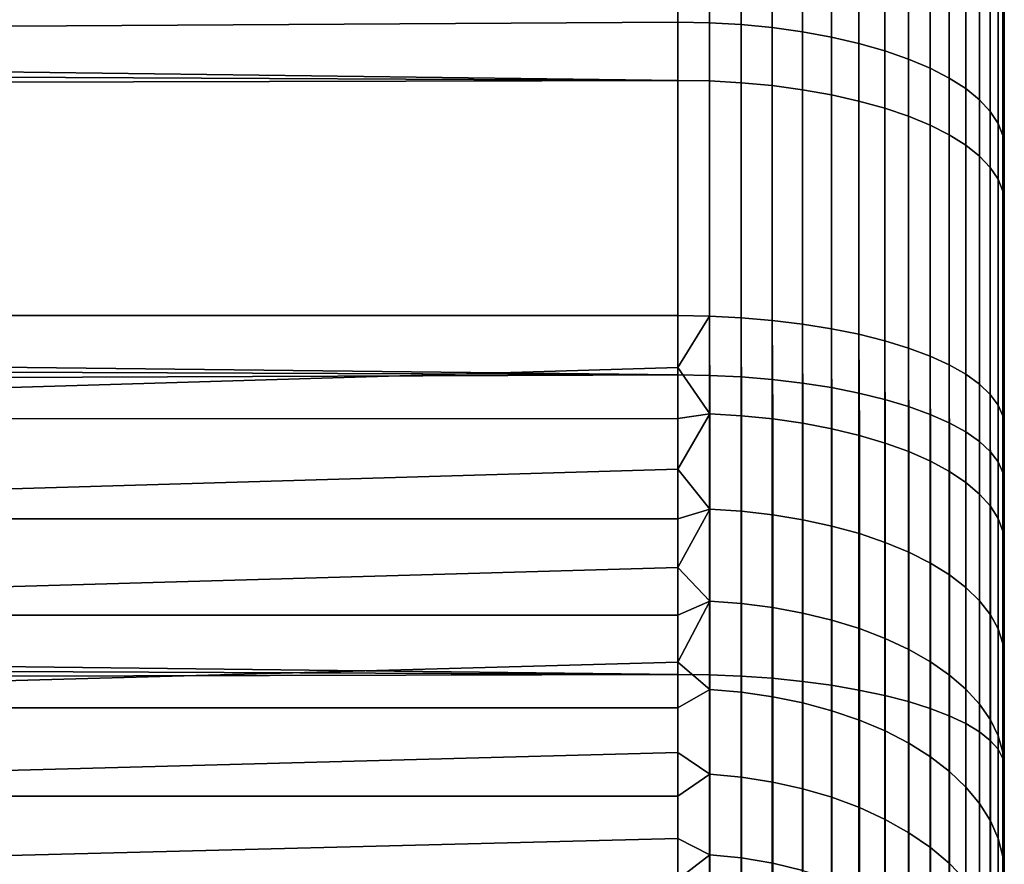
# Model space of a CAD drawing. Header units: metres. Extents: x -28 to 70, y -218 to 28.
# Tile 453 of 463: x 67.42 to 70.44, y 5.12 to 7.71. Entities that reach past the tile are written whole.
import ezdxf

# ---------------------------------------------------------------- set-up
doc = ezdxf.new("R2010")
doc.units = ezdxf.units.M
doc.layers.add('solid_10_261_432_XXX', color=7, linetype='CONTINUOUS')

msp = doc.modelspace()

# ---------------------------------------------------------------- linework, layer by layer
at = {"layer": 'solid_10_261_432_XXX'}
for points in [[(70.439003, -15.504929, 119.643333), (70.439003, 18.053864, 119.920982), (70.439003, 17.90329, 120.361771), (70.439003, -18.053864, 119.920982)], [(70.439003, 15.504929, 119.643333), (70.439003, 18.053864, 119.920982), (70.439003, -15.504929, 119.643333)], [(70.439003, -17.717447, 107.137634), (70.439003, 17.88035, 107.574028), (70.439003, 18.032492, 108.014244), (70.439003, -17.88035, 107.574028)], [(70.439003, 15.504929, 108.356667), (70.439003, -18.032492, 108.014244), (70.439003, -17.88035, 107.574028), (70.439003, 18.032492, 108.014244)], [(70.439003, -18.053864, 119.920982), (70.439003, 17.90329, 120.361771), (70.439003, 17.74197, 120.798706), (70.439003, -17.90329, 120.361771)], [(70.439003, -17.543905, 106.705391), (70.439003, 17.717447, 107.137634), (70.439003, 17.88035, 107.574028), (70.439003, -17.717447, 107.137634)], [(70.439003, -17.90329, 120.361771), (70.439003, 17.74197, 120.798706), (70.439003, 17.569981, 121.231583), (70.439003, -17.74197, 120.798706)], [(70.439003, -17.359827, 106.277542), (70.439003, 17.543905, 106.705391), (70.439003, 17.717447, 107.137634), (70.439003, -17.543905, 106.705391)], [(70.439003, -17.74197, 120.798706), (70.439003, 17.569981, 121.231583), (70.439003, 17.387424, 121.660126), (70.439003, -17.569981, 121.231583)], [(70.439003, -17.1653, 105.854294), (70.439003, 17.359827, 106.277542), (70.439003, 17.543905, 106.705391), (70.439003, -17.359827, 106.277542)], [(70.439003, -17.569981, 121.231583), (70.439003, 17.387424, 121.660126), (70.439003, 17.194433, 122.084023), (70.439003, -17.387424, 121.660126)], [(70.439003, -16.960464, 105.435966), (70.439003, 17.1653, 105.854294), (70.439003, 17.359827, 106.277542), (70.439003, -17.1653, 105.854294)], [(70.439003, -17.387424, 121.660126), (70.439003, 17.194433, 122.084023), (70.439003, 16.991102, 122.503082), (70.439003, -17.194433, 122.084023)], [(70.439003, -16.745445, 105.022804), (70.439003, 16.960464, 105.435966), (70.439003, 17.1653, 105.854294), (70.439003, -16.960464, 105.435966)], [(70.439003, -17.194433, 122.084023), (70.439003, 16.991102, 122.503082), (70.439003, 16.777548, 122.917053), (70.439003, -16.991102, 122.503082)], [(70.439003, -16.520346, 104.614998), (70.439003, 16.745445, 105.022804), (70.439003, 16.960464, 105.435966), (70.439003, -16.745445, 105.022804)], [(70.439003, -16.991102, 122.503082), (70.439003, 16.777548, 122.917053), (70.439003, 16.55393, 123.32563), (70.439003, -16.777548, 122.917053)], [(70.439003, -16.285322, 104.212852), (70.439003, 16.520346, 104.614998), (70.439003, 16.745445, 105.022804), (70.439003, -16.520346, 104.614998)], [(70.439003, -16.777548, 122.917053), (70.439003, 16.55393, 123.32563), (70.439003, 16.320358, 123.728615), (70.439003, -16.55393, 123.32563)], [(70.439003, -16.040525, 103.816605), (70.439003, 16.285322, 104.212852), (70.439003, 16.520346, 104.614998), (70.439003, -16.285322, 104.212852)], [(70.439003, -16.55393, 123.32563), (70.439003, 16.320358, 123.728615), (70.439003, 16.076962, 124.125771), (70.439003, -16.320358, 123.728615)], [(70.439003, -15.786071, 103.426453), (70.439003, 16.040525, 103.816605), (70.439003, 16.285322, 104.212852), (70.439003, -16.040525, 103.816605)], [(70.439003, -16.320358, 123.728615), (70.439003, 16.076962, 124.125771), (70.439003, 15.823925, 124.516815), (70.439003, -16.076962, 124.125771)], [(70.439003, -15.52213, 103.042656), (70.439003, 15.786071, 103.426453), (70.439003, 16.040525, 103.816605), (70.439003, -15.786071, 103.426453)], [(70.439003, 15.999998, 114), (70.439003, -15.980102, 113.202301), (70.439003, -15.920509, 112.407097), (70.439003, 15.980102, 113.202301)], [(70.439003, 15.980102, 114.797699), (70.439003, -15.999998, 114), (70.439003, -15.980102, 113.202301), (70.439003, 15.999998, 114)], [(70.439003, 15.980102, 113.202301), (70.439003, -15.920509, 112.407097), (70.439003, -15.82128, 111.615257), (70.439003, 15.920509, 112.407097)], [(70.439003, 15.920509, 115.592903), (70.439003, -15.980102, 114.797699), (70.439003, -15.999998, 114), (70.439003, 15.980102, 114.797699)], [(70.439003, 15.920509, 112.407097), (70.439003, -15.82128, 111.615257), (70.439003, -15.68274, 110.829567), (70.439003, 15.82128, 111.615257)], [(70.439003, 15.82128, 116.384743), (70.439003, -15.920509, 115.592903), (70.439003, -15.980102, 114.797699), (70.439003, 15.920509, 115.592903)], [(70.439003, -16.076962, 124.125771), (70.439003, 15.823925, 124.516815), (70.439003, 15.561374, 124.901543), (70.439003, -15.823925, 124.516815)], [(70.439003, 15.82128, 111.615257), (70.439003, -15.68274, 110.829567), (70.439003, -15.505278, 110.052048), (70.439003, 15.68274, 110.829567)], [(70.439003, 15.68274, 117.170433), (70.439003, -15.82128, 116.384743), (70.439003, -15.920509, 115.592903), (70.439003, 15.82128, 116.384743)], [(70.439003, -15.248879, 102.665466), (70.439003, 15.52213, 103.042656), (70.439003, 15.786071, 103.426453), (70.439003, -15.52213, 103.042656)], [(70.439003, 15.68274, 110.829567), (70.439003, -15.505278, 110.052048), (70.439003, -15.289124, 109.283791), (70.439003, 15.505278, 110.052048)], [(70.439003, 15.505278, 117.947952), (70.439003, -15.68274, 117.170433), (70.439003, -15.82128, 116.384743), (70.439003, 15.68274, 117.170433)], [(70.439003, -15.823925, 124.516815), (70.439003, 15.561374, 124.901543), (70.439003, 15.289451, 125.279747), (70.439003, -15.561374, 124.901543)], [(70.439003, -14.966446, 102.295067), (70.439003, 15.248879, 102.665466), (70.439003, 15.52213, 103.042656), (70.439003, -15.248879, 102.665466)], [(70.439003, 15.505278, 110.052048), (70.439003, -15.289124, 109.283791), (70.439003, -15.035082, 108.527679), (70.439003, 15.289124, 109.283791)], [(70.439003, 15.289124, 118.716209), (70.439003, -15.505278, 117.947952), (70.439003, -15.68274, 117.170433), (70.439003, 15.505278, 117.947952)], [(70.439003, 15.504929, 108.356667), (70.439003, -15.504929, 108.356667), (70.439003, -18.032492, 108.014244)], [(70.439003, 15.504929, 119.643333), (70.439003, -15.504929, 119.643333), (70.439003, -15.035082, 119.472321)], [(70.439003, 15.504929, 108.356667), (70.439003, 15.035082, 108.527679), (70.439003, -15.504929, 108.356667)], [(70.439003, 15.035082, 119.472321), (70.439003, 15.504929, 119.643333), (70.439003, -15.035082, 119.472321)], [(70.439003, -15.561374, 124.901543), (70.439003, 15.289451, 125.279747), (70.439003, 15.008364, 125.651138), (70.439003, -15.289451, 125.279747)], [(70.439003, 15.035082, 108.527679), (70.439003, 15.289124, 109.283791), (70.439003, -15.035082, 108.527679)], [(70.439003, 15.035082, 119.472321), (70.439003, -15.289124, 118.716209), (70.439003, -15.505278, 117.947952), (70.439003, 15.289124, 118.716209)], [(70.439003, -14.675014, 101.931694), (70.439003, 14.966446, 102.295067), (70.439003, 15.248879, 102.665466), (70.439003, -14.966446, 102.295067)], [(70.439003, 15.035082, 108.527679), (70.439003, -15.035082, 108.527679), (70.439003, -15.504929, 108.356667)], [(70.439003, 15.035082, 119.472321), (70.439003, -15.035082, 119.472321), (70.439003, -15.289124, 118.716209)], [(70.439003, -15.289451, 125.279747), (70.439003, 15.008364, 125.651138), (70.439003, 14.718255, 126.015533), (70.439003, -15.008364, 125.651138)], [(70.439003, -14.374786, 101.575607), (70.439003, 14.675014, 101.931694), (70.439003, 14.966446, 102.295067), (70.439003, -14.675014, 101.931694)], [(70.439003, -15.008364, 125.651138), (70.439003, 14.718255, 126.015533), (70.439003, 14.419275, 126.372734), (70.439003, -14.718255, 126.015533)], [(70.439003, -14.374786, 101.575607), (70.439003, 14.374786, 101.575607), (70.439003, 14.675014, 101.931694)], [(70.439003, -14.419275, 126.372734), (70.439003, 14.419275, 126.372734), (70.439003, 14.111656, 126.722466)], [(70.439003, -14.419275, 126.372734), (70.439003, -14.718255, 126.015533), (70.439003, 14.419275, 126.372734)], [(70.439003, -14.065903, 101.226967), (70.439003, 14.065903, 101.226967), (70.439003, 14.374786, 101.575607)], [(70.439003, -14.374786, 101.575607), (70.439003, -14.065903, 101.226967), (70.439003, 14.374786, 101.575607)], [(70.439003, -14.111656, 126.722466), (70.439003, 14.111656, 126.722466), (70.439003, 13.795555, 127.06456)], [(70.439003, -14.111656, 126.722466), (70.439003, -14.419275, 126.372734), (70.439003, 14.111656, 126.722466)], [(70.439003, -13.748555, 100.885994), (70.439003, 13.748555, 100.885994), (70.439003, 14.065903, 101.226967)], [(70.439003, -14.065903, 101.226967), (70.439003, -13.748555, 100.885994), (70.439003, 14.065903, 101.226967)], [(70.439003, -13.795555, 127.06456), (70.439003, 13.795555, 127.06456), (70.439003, 13.471134, 127.398827)], [(70.439003, -13.795555, 127.06456), (70.439003, -14.111656, 126.722466), (70.439003, 13.795555, 127.06456)], [(70.439003, -13.422973, 100.552925), (70.439003, 13.422973, 100.552925), (70.439003, 13.748555, 100.885994)], [(70.439003, -13.748555, 100.885994), (70.439003, -13.422973, 100.552925), (70.439003, 13.748555, 100.885994)], [(70.439003, -13.471134, 127.398827), (70.439003, 13.471134, 127.398827), (70.439003, 13.138649, 127.725006)], [(70.439003, -13.471134, 127.398827), (70.439003, -13.795555, 127.06456), (70.439003, 13.471134, 127.398827)], [(70.439003, -13.089309, 100.227928), (70.439003, 13.089309, 100.227928), (70.439003, 13.422973, 100.552925)], [(70.439003, -13.422973, 100.552925), (70.439003, -13.089309, 100.227928), (70.439003, 13.422973, 100.552925)], [(70.439003, -13.138649, 127.725006), (70.439003, 13.138649, 127.725006), (70.439003, 12.798274, 128.042938)], [(70.439003, -13.138649, 127.725006), (70.439003, -13.471134, 127.398827), (70.439003, 13.138649, 127.725006)], [(70.439003, -12.747762, 99.911194), (70.439003, 12.747762, 99.911194), (70.439003, 13.089309, 100.227928)], [(70.439003, -13.089309, 100.227928), (70.439003, -12.747762, 99.911194), (70.439003, 13.089309, 100.227928)], [(70.439003, -12.798274, 128.042938), (70.439003, 12.798274, 128.042938), (70.439003, 12.450177, 128.352463)], [(70.439003, -12.798274, 128.042938), (70.439003, -13.138649, 127.725006), (70.439003, 12.798274, 128.042938)], [(70.439003, -12.398584, 99.602951), (70.439003, 12.398584, 99.602951), (70.439003, 12.747762, 99.911194)], [(70.439003, -12.747762, 99.911194), (70.439003, -12.398584, 99.602951), (70.439003, 12.747762, 99.911194)], [(70.439003, -12.450177, 128.352463), (70.439003, 12.450177, 128.352463), (70.439003, 12.094618, 128.653336)], [(70.439003, -12.450177, 128.352463), (70.439003, -12.798274, 128.042938), (70.439003, 12.450177, 128.352463)], [(70.439003, -12.041944, 99.303345), (70.439003, 12.041944, 99.303345), (70.439003, 12.398584, 99.602951)], [(70.439003, -12.398584, 99.602951), (70.439003, -12.041944, 99.303345), (70.439003, 12.398584, 99.602951)], [(70.439003, -12.094618, 128.653336), (70.439003, 12.094618, 128.653336), (70.439003, 11.731787, 128.945404)], [(70.439003, -12.094618, 128.653336), (70.439003, -12.450177, 128.352463), (70.439003, 12.094618, 128.653336)], [(70.439003, -11.678044, 99.012566), (70.439003, 11.678044, 99.012566), (70.439003, 12.041944, 99.303345)], [(70.439003, -12.041944, 99.303345), (70.439003, -11.678044, 99.012566), (70.439003, 12.041944, 99.303345)], [(70.439003, -11.731787, 128.945404), (70.439003, 11.731787, 128.945404), (70.439003, 11.36186, 129.228531)], [(70.439003, -11.731787, 128.945404), (70.439003, -12.094618, 128.653336), (70.439003, 11.731787, 128.945404)], [(70.439003, -11.30716, 98.730812), (70.439003, 11.30716, 98.730812), (70.439003, 11.678044, 99.012566)], [(70.439003, -11.678044, 99.012566), (70.439003, -11.30716, 98.730812), (70.439003, 11.678044, 99.012566)], [(70.439003, -11.36186, 129.228531), (70.439003, 11.36186, 129.228531), (70.439003, 10.98514, 129.502472)], [(70.439003, -11.36186, 129.228531), (70.439003, -11.731787, 128.945404), (70.439003, 11.36186, 129.228531)], [(70.439003, -10.929472, 98.458229), (70.439003, 10.929472, 98.458229), (70.439003, 11.30716, 98.730812)], [(70.439003, -11.30716, 98.730812), (70.439003, -10.929472, 98.458229), (70.439003, 11.30716, 98.730812)], [(70.439003, -10.98514, 129.502472), (70.439003, 10.98514, 129.502472), (70.439003, 10.601855, 129.767075)], [(70.439003, -10.98514, 129.502472), (70.439003, -11.36186, 129.228531), (70.439003, 10.98514, 129.502472)], [(70.439003, -10.545187, 98.194969), (70.439003, 10.545187, 98.194969), (70.439003, 10.929472, 98.458229)], [(70.439003, -10.929472, 98.458229), (70.439003, -10.545187, 98.194969), (70.439003, 10.929472, 98.458229)], [(70.439003, -10.601855, 129.767075), (70.439003, 10.601855, 129.767075), (70.439003, 10.212195, 130.022202)], [(70.439003, -10.601855, 129.767075), (70.439003, -10.98514, 129.502472), (70.439003, 10.601855, 129.767075)], [(70.439003, -10.154601, 97.941231), (70.439003, 10.154601, 97.941231), (70.439003, 10.545187, 98.194969)], [(70.439003, -10.545187, 98.194969), (70.439003, -10.154601, 97.941231), (70.439003, 10.545187, 98.194969)], [(70.439003, -10.212195, 130.022202), (70.439003, 10.212195, 130.022202), (70.439003, 9.816424, 130.267685)], [(70.439003, -10.212195, 130.022202), (70.439003, -10.601855, 129.767075), (70.439003, 10.212195, 130.022202)], [(70.439003, -9.757907, 97.697144), (70.439003, 9.757907, 97.697144), (70.439003, 10.154601, 97.941231)], [(70.439003, -10.154601, 97.941231), (70.439003, -9.757907, 97.697144), (70.439003, 10.154601, 97.941231)], [(70.439003, -9.816424, 130.267685), (70.439003, 9.816424, 130.267685), (70.439003, 9.414729, 130.503418)], [(70.439003, -9.816424, 130.267685), (70.439003, -10.212195, 130.022202), (70.439003, 9.816424, 130.267685)], [(70.439003, -9.355316, 97.46283), (70.439003, 9.355316, 97.46283), (70.439003, 9.757907, 97.697144)], [(70.439003, -9.757907, 97.697144), (70.439003, -9.355316, 97.46283), (70.439003, 9.757907, 97.697144)], [(70.439003, -9.414729, 130.503418), (70.439003, 9.414729, 130.503418), (70.439003, 9.007281, 130.729279)], [(70.439003, -9.414729, 130.503418), (70.439003, -9.816424, 130.267685), (70.439003, 9.414729, 130.503418)], [(70.439003, -8.947139, 97.23848), (70.439003, 8.947139, 97.23848), (70.439003, 9.355316, 97.46283)], [(70.439003, -9.355316, 97.46283), (70.439003, -8.947139, 97.23848), (70.439003, 9.355316, 97.46283)], [(70.439003, -9.007281, 130.729279), (70.439003, 9.007281, 130.729279), (70.439003, 8.594396, 130.945099)], [(70.439003, -9.007281, 130.729279), (70.439003, -9.414729, 130.503418), (70.439003, 9.007281, 130.729279)], [(70.439003, -8.533584, 97.024193), (70.439003, 8.533584, 97.024193), (70.439003, 8.947139, 97.23848)], [(70.439003, -8.947139, 97.23848), (70.439003, -8.533584, 97.024193), (70.439003, 8.947139, 97.23848)], [(69.439003, 8.578186, 132.066956), (64.5, 8.529833, 132.089828), (64.5, 7.668823, 132.471313), (69.439003, 7.698028, 132.459152)], [(69.535652, 7.696226, 132.454834), (69.535652, 8.576178, 132.062729), (69.439003, 8.578186, 132.066956), (69.439003, 7.698028, 132.459152)], [(69.535652, 8.576178, 132.062729), (69.535652, 7.696226, 132.454834), (69.632835, 7.690727, 132.44165), (69.632835, 8.570051, 132.04982)], [(69.632835, 8.570051, 132.04982), (69.632835, 7.690727, 132.44165), (69.728157, 7.681585, 132.419724), (69.728157, 8.559864, 132.028366)], [(70.439003, -8.594396, 130.945099), (70.439003, 8.594396, 130.945099), (70.439003, 8.17642, 131.150696)], [(70.439003, -8.594396, 130.945099), (70.439003, -9.007281, 130.729279), (70.439003, 8.594396, 130.945099)], [(69.728157, 8.559864, 132.028366), (69.728157, 7.681585, 132.419724), (69.820686, 7.668888, 132.389282), (69.820686, 8.545714, 131.998566)], [(69.820686, 8.545714, 131.998566), (69.820686, 7.668888, 132.389282), (69.909531, 7.652757, 132.350601), (69.909531, 8.52774, 131.960709)], [(69.909531, 8.52774, 131.960709), (69.909531, 7.652757, 132.350601), (69.993835, 7.633349, 132.304062), (69.993835, 8.506112, 131.915146)], [(69.993835, 8.506112, 131.915146), (69.993835, 7.633349, 132.304062), (70.072784, 7.610851, 132.250107), (70.072784, 8.481042, 131.86235)], [(70.439003, -8.114863, 96.820099), (70.439003, 8.114863, 96.820099), (70.439003, 8.533584, 97.024193)], [(70.439003, -8.533584, 97.024193), (70.439003, -8.114863, 96.820099), (70.439003, 8.533584, 97.024193)], [(70.072784, 8.481042, 131.86235), (70.072784, 7.610851, 132.250107), (70.145622, 7.585479, 132.18927), (70.145622, 8.452769, 131.802811)], [(70.145622, 8.452769, 131.802811), (70.145622, 7.585479, 132.18927), (70.211639, 7.55748, 132.122131), (70.211639, 8.421569, 131.737091)], [(70.211639, 8.421569, 131.737091), (70.211639, 7.55748, 132.122131), (70.270195, 7.527123, 132.049347), (70.270195, 8.387741, 131.665848)], [(28.069893, 8.048534, 95.690956), (27.878674, 8.37658, 95.838699), (69.439003, 8.403836, 95.851295), (69.439003, 7.519943, 95.467583)], [(69.535652, 8.401867, 95.855537), (69.535652, 7.51818, 95.471924), (69.439003, 7.519943, 95.467583), (69.439003, 8.403836, 95.851295)], [(69.535652, 7.51818, 95.471924), (69.535652, 8.401867, 95.855537), (69.632835, 8.395864, 95.868507), (69.632835, 7.512809, 95.485161)], [(69.632835, 7.512809, 95.485161), (69.632835, 8.395864, 95.868507), (69.728157, 8.385884, 95.89006), (69.728157, 7.503879, 95.507164)], [(69.728157, 7.503879, 95.507164), (69.728157, 8.385884, 95.89006), (69.820686, 8.372023, 95.919991), (69.820686, 7.491475, 95.537735)], [(70.270195, 8.387741, 131.665848), (70.270195, 7.527123, 132.049347), (70.32074, 7.4947, 131.971588), (70.32074, 8.351611, 131.589752)], [(69.820686, 7.491475, 95.537735), (69.820686, 8.372023, 95.919991), (69.909531, 8.354413, 95.958023), (69.909531, 7.475717, 95.576569)], [(69.909531, 7.475717, 95.576569), (69.909531, 8.354413, 95.958023), (69.993835, 8.333225, 96.003777), (69.993835, 7.456758, 95.623291)], [(69.993835, 7.456758, 95.623291), (69.993835, 8.333225, 96.003777), (70.072784, 8.308664, 96.056816), (70.072784, 7.43478, 95.677452)], [(70.32074, 8.351611, 131.589752), (70.32074, 7.4947, 131.971588), (70.36277, 7.460526, 131.889648), (70.36277, 8.31353, 131.509552)], [(70.072784, 7.43478, 95.677452), (70.072784, 8.308664, 96.056816), (70.145622, 8.280967, 96.116631), (70.145622, 7.409996, 95.738533)], [(70.36277, 8.31353, 131.509552), (70.36277, 7.460526, 131.889648), (70.395882, 7.42493, 131.804291), (70.395882, 8.273863, 131.425995)], [(70.145622, 7.409996, 95.738533), (70.145622, 8.280967, 96.116631), (70.211639, 8.250401, 96.182648), (70.211639, 7.382645, 95.805939)], [(70.395882, 8.273863, 131.425995), (70.395882, 7.42493, 131.804291), (70.419769, 7.388254, 131.716339), (70.419769, 8.232994, 131.33992)], [(70.211639, 7.382645, 95.805939), (70.211639, 8.250401, 96.182648), (70.270195, 8.21726, 96.254211), (70.270195, 7.35299, 95.879021)], [(70.270195, 7.35299, 95.879021), (70.270195, 8.21726, 96.254211), (70.32074, 8.181865, 96.33065), (70.32074, 7.321317, 95.957077)], [(70.419769, 8.232994, 131.33992), (70.419769, 7.388254, 131.716339), (70.434181, 7.350853, 131.626663), (70.434181, 8.191317, 131.252151)], [(70.32074, 7.321317, 95.957077), (70.32074, 8.181865, 96.33065), (70.36277, 8.144557, 96.411224), (70.36277, 7.287934, 96.039352)], [(70.434181, 8.191317, 131.252151), (70.434181, 7.350853, 131.626663), (70.439003, 7.753615, 131.345932)], [(70.439003, -8.17642, 131.150696), (70.439003, 8.17642, 131.150696), (70.439003, 7.753615, 131.345932)], [(70.439003, -8.17642, 131.150696), (70.439003, -8.594396, 130.945099), (70.439003, 8.17642, 131.150696)], [(70.36277, 7.287934, 96.039352), (70.36277, 8.144557, 96.411224), (70.395882, 8.105697, 96.49514), (70.395882, 7.25316, 96.125046)], [(70.434181, 8.024829, 96.669785), (70.439003, 8.114863, 96.820099), (70.439003, 7.691302, 96.626343)], [(70.439003, -7.691302, 96.626343), (70.439003, 7.691302, 96.626343), (70.439003, 8.114863, 96.820099)], [(70.439003, -8.114863, 96.820099), (70.439003, -7.691302, 96.626343), (70.439003, 8.114863, 96.820099)], [(70.395882, 7.25316, 96.125046), (70.395882, 8.105697, 96.49514), (70.419769, 8.065659, 96.581612), (70.419769, 7.217333, 96.213341)], [(70.419769, 7.217333, 96.213341), (70.419769, 8.065659, 96.581612), (70.434181, 8.024829, 96.669785), (70.434181, 7.180798, 96.303375)], [(28.253635, 7.72442, 95.551872), (28.069893, 8.048534, 95.690956), (69.439003, 7.519943, 95.467583)], [(70.434181, 8.024829, 96.669785), (70.439003, 7.691302, 96.626343), (70.439003, 7.263122, 96.443031)], [(70.434181, 7.180798, 96.303375), (70.434181, 8.024829, 96.669785), (70.439003, 7.263122, 96.443031)], [(70.434181, 7.350853, 131.626663), (70.439003, 7.326378, 131.530655), (70.439003, 7.753615, 131.345932)], [(70.439003, -7.753615, 131.345932), (70.439003, 7.753615, 131.345932), (70.439003, 7.326378, 131.530655)], [(70.439003, -7.753615, 131.345932), (70.439003, -8.17642, 131.150696), (70.439003, 7.753615, 131.345932)], [(28.429914, 7.40433, 95.421089), (28.253635, 7.72442, 95.551872), (69.439003, 7.519943, 95.467583)], [(69.439003, 6.8, 132.808502), (69.439003, 7.698028, 132.459152), (64.5, 7.668823, 132.471313), (64.939003, 6.8, 132.808502)], [(69.535652, 6.798409, 132.804108), (69.535652, 7.696226, 132.454834), (69.439003, 7.698028, 132.459152), (69.439003, 6.8, 132.808502)], [(69.535652, 7.696226, 132.454834), (69.535652, 6.798409, 132.804108), (69.632835, 6.793551, 132.790665), (69.632835, 7.690727, 132.44165)], [(70.439003, -7.263122, 96.443031), (70.439003, 7.263122, 96.443031), (70.439003, 7.691302, 96.626343)], [(70.439003, -7.691302, 96.626343), (70.439003, -7.263122, 96.443031), (70.439003, 7.691302, 96.626343)], [(69.632835, 7.690727, 132.44165), (69.632835, 6.793551, 132.790665), (69.728157, 6.785476, 132.768341), (69.728157, 7.681585, 132.419724)], [(69.728157, 7.681585, 132.419724), (69.728157, 6.785476, 132.768341), (69.820686, 6.77426, 132.737305), (69.820686, 7.668888, 132.389282)], [(69.820686, 7.668888, 132.389282), (69.820686, 6.77426, 132.737305), (69.909531, 6.76001, 132.697906), (69.909531, 7.652757, 132.350601)], [(69.909531, 7.652757, 132.350601), (69.909531, 6.76001, 132.697906), (69.993835, 6.742867, 132.650482), (69.993835, 7.633349, 132.304062)], [(69.993835, 7.633349, 132.304062), (69.993835, 6.742867, 132.650482), (70.072784, 6.722993, 132.595505), (70.072784, 7.610851, 132.250107)], [(70.072784, 7.610851, 132.250107), (70.072784, 6.722993, 132.595505), (70.145622, 6.700582, 132.533524), (70.145622, 7.585479, 132.18927)], [(70.145622, 7.585479, 132.18927), (70.145622, 6.700582, 132.533524), (70.211639, 6.675848, 132.465118), (70.211639, 7.55748, 132.122131)], [(70.211639, 7.55748, 132.122131), (70.211639, 6.675848, 132.465118), (70.270195, 6.649033, 132.390945), (70.270195, 7.527123, 132.049347)], [(28.598379, 7.088584, 95.29834), (28.429914, 7.40433, 95.421089), (69.439003, 7.519943, 95.467583), (69.439003, 6.618593, 95.126892)], [(69.535652, 7.51818, 95.471924), (69.535652, 6.617042, 95.13131), (69.439003, 6.618593, 95.126892), (69.439003, 7.519943, 95.467583)], [(69.535652, 6.617042, 95.13131), (69.535652, 7.51818, 95.471924), (69.632835, 7.512809, 95.485161), (69.632835, 6.612314, 95.144791)], [(69.632835, 6.612314, 95.144791), (69.632835, 7.512809, 95.485161), (69.728157, 7.503879, 95.507164), (69.728157, 6.604454, 95.167206)], [(70.270195, 7.527123, 132.049347), (70.270195, 6.649033, 132.390945), (70.32074, 6.620393, 132.311722), (70.32074, 7.4947, 131.971588)], [(69.728157, 6.604454, 95.167206), (69.728157, 7.503879, 95.507164), (69.820686, 7.491475, 95.537735), (69.820686, 6.593537, 95.198334)], [(69.820686, 6.593537, 95.198334), (69.820686, 7.491475, 95.537735), (69.909531, 7.475717, 95.576569), (69.909531, 6.579668, 95.237877)], [(70.32074, 7.4947, 131.971588), (70.32074, 6.620393, 132.311722), (70.36277, 6.590205, 132.228226), (70.36277, 7.460526, 131.889648)], [(69.909531, 6.579668, 95.237877), (69.909531, 7.475717, 95.576569), (69.993835, 7.456758, 95.623291), (69.993835, 6.562982, 95.285461)], [(69.993835, 6.562982, 95.285461), (69.993835, 7.456758, 95.623291), (70.072784, 7.43478, 95.677452), (70.072784, 6.543638, 95.340622)], [(70.36277, 7.460526, 131.889648), (70.36277, 6.590205, 132.228226), (70.395882, 6.558761, 132.141251), (70.395882, 7.42493, 131.804291)], [(70.072784, 6.543638, 95.340622), (70.072784, 7.43478, 95.677452), (70.145622, 7.409996, 95.738533), (70.145622, 6.521825, 95.402824)], [(70.395882, 7.42493, 131.804291), (70.395882, 6.558761, 132.141251), (70.419769, 6.526363, 132.051636), (70.419769, 7.388254, 131.716339)], [(70.145622, 6.521825, 95.402824), (70.145622, 7.409996, 95.738533), (70.211639, 7.382645, 95.805939), (70.211639, 6.497752, 95.471466)], [(70.211639, 6.497752, 95.471466), (70.211639, 7.382645, 95.805939), (70.270195, 7.35299, 95.879021), (70.270195, 6.471651, 95.545891)], [(70.419769, 7.388254, 131.716339), (70.419769, 6.526363, 132.051636), (70.434181, 6.493326, 131.960266), (70.434181, 7.350853, 131.626663)], [(70.270195, 6.471651, 95.545891), (70.270195, 7.35299, 95.879021), (70.32074, 7.321317, 95.957077), (70.32074, 6.443775, 95.625381)], [(70.434181, 7.350853, 131.626663), (70.439003, 6.895123, 131.704727), (70.439003, 7.326378, 131.530655)], [(70.434181, 7.350853, 131.626663), (70.434181, 6.493326, 131.960266), (70.439003, 6.895123, 131.704727)], [(70.32074, 6.443775, 95.625381), (70.32074, 7.321317, 95.957077), (70.36277, 7.287934, 96.039352), (70.36277, 6.414392, 95.709167)], [(70.439003, -7.326378, 131.530655), (70.439003, 7.326378, 131.530655), (70.439003, 6.895123, 131.704727)], [(70.439003, -7.326378, 131.530655), (70.439003, -7.753615, 131.345932), (70.439003, 7.326378, 131.530655)], [(70.36277, 6.414392, 95.709167), (70.36277, 7.287934, 96.039352), (70.395882, 7.25316, 96.125046), (70.395882, 6.383787, 95.79644)], [(70.395882, 6.383787, 95.79644), (70.395882, 7.25316, 96.125046), (70.419769, 7.217333, 96.213341), (70.419769, 6.352254, 95.88636)], [(70.434181, 7.180798, 96.303375), (70.439003, 7.263122, 96.443031), (70.439003, 6.830536, 96.270256)], [(70.439003, -6.830536, 96.270256), (70.439003, 6.830536, 96.270256), (70.439003, 7.263122, 96.443031)], [(70.439003, -7.263122, 96.443031), (70.439003, -6.830536, 96.270256), (70.439003, 7.263122, 96.443031)], [(70.419769, 6.352254, 95.88636), (70.419769, 7.217333, 96.213341), (70.434181, 7.180798, 96.303375), (70.434181, 6.320098, 95.97805)], [(70.434181, 7.180798, 96.303375), (70.439003, 6.830536, 96.270256), (70.439003, 6.39388, 96.108154)], [(70.434181, 6.320098, 95.97805), (70.434181, 7.180798, 96.303375), (70.439003, 6.39388, 96.108154)], [(28.759113, 6.777389, 95.183334), (28.598379, 7.088584, 95.29834), (69.439003, 6.618593, 95.126892)], [(70.434181, 6.493326, 131.960266), (70.439003, 6.46, 131.868088), (70.439003, 6.895123, 131.704727)], [(70.439003, -6.895123, 131.704727), (70.439003, 6.895123, 131.704727), (70.439003, 6.46, 131.868088)], [(70.439003, -6.895123, 131.704727), (70.439003, -7.326378, 131.530655), (70.439003, 6.895123, 131.704727)], [(70.439003, -6.39388, 96.108154), (70.439003, 6.39388, 96.108154), (70.439003, 6.830536, 96.270256)], [(70.439003, -6.830536, 96.270256), (70.439003, -6.39388, 96.108154), (70.439003, 6.830536, 96.270256)], [(69.439003, 6.641199, 132.868988), (69.439003, 6.8, 132.808502), (64.939003, 6.8, 132.808502), (64.939003, 6.506349, 132.925293)], [(69.535652, 6.798409, 132.804108), (69.439003, 6.8, 132.808502), (69.439003, 6.641199, 132.868988)], [(69.535652, 6.798409, 132.804108), (69.439003, 6.641199, 132.868988), (69.537018, 6.498924, 132.923279)], [(69.535652, 6.798409, 132.804108), (69.537018, 6.498924, 132.923279), (69.634186, 6.493159, 132.910065), (69.632835, 6.793551, 132.790665)], [(69.632835, 6.793551, 132.790665), (69.634186, 6.493159, 132.910065), (69.729469, 6.48361, 132.888168), (69.728157, 6.785476, 132.768341)], [(28.91185, 6.471337, 95.075897), (28.759113, 6.777389, 95.183334), (69.439003, 6.618593, 95.126892)], [(69.728157, 6.785476, 132.768341), (69.729469, 6.48361, 132.888168), (69.821953, 6.470368, 132.857819), (69.820686, 6.77426, 132.737305)], [(69.820686, 6.77426, 132.737305), (69.821953, 6.470368, 132.857819), (69.910744, 6.453563, 132.81929), (69.909531, 6.76001, 132.697906)], [(69.909531, 6.76001, 132.697906), (69.910744, 6.453563, 132.81929), (69.99498, 6.433356, 132.772964), (69.993835, 6.742867, 132.650482)], [(69.993835, 6.742867, 132.650482), (69.99498, 6.433356, 132.772964), (70.073845, 6.409942, 132.719284), (70.072784, 6.722993, 132.595505)], [(70.072784, 6.722993, 132.595505), (70.073845, 6.409942, 132.719284), (70.146591, 6.383547, 132.658783), (70.145622, 6.700582, 132.533524)], [(70.145622, 6.700582, 132.533524), (70.146591, 6.383547, 132.658783), (70.212509, 6.354425, 132.592026), (70.211639, 6.675848, 132.465118)], [(70.211639, 6.675848, 132.465118), (70.212509, 6.354425, 132.592026), (70.270958, 6.322859, 132.519653), (70.270195, 6.649033, 132.390945)], [(69.439003, 6.641199, 132.868988), (64.939003, 6.506349, 132.925293), (64.939003, 6.484458, 132.934875), (69.439003, 6.484537, 132.934845)], [(69.537018, 6.498924, 132.923279), (69.439003, 6.641199, 132.868988), (69.439003, 6.484537, 132.934845)], [(70.270195, 6.649033, 132.390945), (70.270958, 6.322859, 132.519653), (70.321381, 6.289151, 132.442383), (70.32074, 6.620393, 132.311722)], [(29.05652, 6.170715, 94.975746), (28.91185, 6.471337, 95.075897), (69.439003, 6.618593, 95.126892), (69.439003, 5.70188, 94.830009)], [(69.535652, 6.617042, 95.13131), (69.535652, 5.700543, 94.834496), (69.439003, 5.70188, 94.830009), (69.439003, 6.618593, 95.126892)], [(69.535652, 5.700543, 94.834496), (69.535652, 6.617042, 95.13131), (69.632835, 6.612314, 95.144791), (69.632835, 5.696471, 94.84819)], [(69.632835, 5.696471, 94.84819), (69.632835, 6.612314, 95.144791), (69.728157, 6.604454, 95.167206), (69.728157, 5.689699, 94.870956)], [(70.32074, 6.620393, 132.311722), (70.321381, 6.289151, 132.442383), (70.363289, 6.253628, 132.360947), (70.36277, 6.590205, 132.228226)], [(69.728157, 5.689699, 94.870956), (69.728157, 6.604454, 95.167206), (69.820686, 6.593537, 95.198334), (69.820686, 5.680294, 94.902573)], [(69.820686, 5.680294, 94.902573), (69.820686, 6.593537, 95.198334), (69.909531, 6.579668, 95.237877), (69.909531, 5.668346, 94.942741)], [(69.909531, 5.668346, 94.942741), (69.909531, 6.579668, 95.237877), (69.993835, 6.562982, 95.285461), (69.993835, 5.653971, 94.991074)], [(70.36277, 6.590205, 132.228226), (70.363289, 6.253628, 132.360947), (70.396278, 6.216632, 132.276138), (70.395882, 6.558761, 132.141251)], [(69.993835, 5.653971, 94.991074), (69.993835, 6.562982, 95.285461), (70.072784, 6.543638, 95.340622), (70.072784, 5.637307, 95.047104)], [(70.395882, 6.558761, 132.141251), (70.396278, 6.216632, 132.276138), (70.420036, 6.178521, 132.188766), (70.419769, 6.526363, 132.051636)], [(70.072784, 5.637307, 95.047104), (70.072784, 6.543638, 95.340622), (70.145622, 6.521825, 95.402824), (70.145622, 5.618515, 95.110283)], [(70.145622, 5.618515, 95.110283), (70.145622, 6.521825, 95.402824), (70.211639, 6.497752, 95.471466), (70.211639, 5.597775, 95.180008)], [(70.419769, 6.526363, 132.051636), (70.420036, 6.178521, 132.188766), (70.434319, 6.139662, 132.099686), (70.434181, 6.493326, 131.960266)], [(69.537018, 6.498924, 132.923279), (69.439003, 6.484537, 132.934845), (69.439003, 6.330196, 133.005981)], [(69.537018, 6.498924, 132.923279), (69.439003, 6.330196, 133.005981), (69.537018, 6.207785, 133.0616)], [(69.537018, 6.498924, 132.923279), (69.537018, 6.207785, 133.0616), (69.634186, 6.201181, 133.048782), (69.634186, 6.493159, 132.910065)], [(69.634186, 6.493159, 132.910065), (69.634186, 6.201181, 133.048782), (69.729469, 6.190242, 133.027557), (69.729469, 6.48361, 132.888168)], [(70.211639, 5.597775, 95.180008), (70.211639, 6.497752, 95.471466), (70.270195, 6.471651, 95.545891), (70.270195, 5.57529, 95.2556)], [(70.434181, 6.493326, 131.960266), (70.434319, 6.139662, 132.099686), (70.439003, 6.101727, 132.010788), (70.439003, 6.46, 131.868088)], [(69.439003, 6.484537, 132.934845), (64.939003, 6.484458, 132.934875), (64.939003, 6.197772, 133.072189), (69.439003, 6.330196, 133.005981)], [(69.729469, 6.48361, 132.888168), (69.729469, 6.190242, 133.027557), (69.821953, 6.175075, 132.998108), (69.821953, 6.470368, 132.857819)], [(69.821953, 6.470368, 132.857819), (69.821953, 6.175075, 132.998108), (69.910744, 6.155825, 132.960754), (69.910744, 6.453563, 132.81929)], [(70.270195, 5.57529, 95.2556), (70.270195, 6.471651, 95.545891), (70.32074, 6.443775, 95.625381), (70.32074, 5.551275, 95.336342)], [(70.439003, -6.46, 131.868088), (70.439003, 6.46, 131.868088), (70.439003, 6.101727, 132.010788)], [(70.439003, -6.46, 131.868088), (70.439003, -6.895123, 131.704727), (70.439003, 6.46, 131.868088)], [(69.910744, 6.453563, 132.81929), (69.910744, 6.155825, 132.960754), (69.99498, 6.132678, 132.915817), (69.99498, 6.433356, 132.772964)], [(69.99498, 6.433356, 132.772964), (69.99498, 6.132678, 132.915817), (70.073845, 6.105857, 132.86377), (70.073845, 6.409942, 132.719284)], [(70.32074, 5.551275, 95.336342), (70.32074, 6.443775, 95.625381), (70.36277, 6.414392, 95.709167), (70.36277, 5.525962, 95.421448)], [(70.073845, 6.409942, 132.719284), (70.073845, 6.105857, 132.86377), (70.146591, 6.075622, 132.805084), (70.146591, 6.383547, 132.658783)], [(70.36277, 5.525962, 95.421448), (70.36277, 6.414392, 95.709167), (70.395882, 6.383787, 95.79644), (70.395882, 5.499596, 95.510094)], [(70.146591, 6.383547, 132.658783), (70.146591, 6.075622, 132.805084), (70.212509, 6.042263, 132.740341), (70.212509, 6.354425, 132.592026)], [(70.395882, 5.499596, 95.510094), (70.395882, 6.383787, 95.79644), (70.419769, 6.352254, 95.88636), (70.419769, 5.472431, 95.601425)], [(70.434181, 6.320098, 95.97805), (70.439003, 6.39388, 96.108154), (70.439003, 5.953389, 95.956795)], [(70.439003, -5.953389, 95.956795), (70.439003, 5.953389, 95.956795), (70.439003, 6.39388, 96.108154)], [(70.439003, -6.39388, 96.108154), (70.439003, -5.953389, 95.956795), (70.439003, 6.39388, 96.108154)], [(70.212509, 6.354425, 132.592026), (70.212509, 6.042263, 132.740341), (70.270958, 6.006104, 132.670151), (70.270958, 6.322859, 132.519653)], [(70.419769, 5.472431, 95.601425), (70.419769, 6.352254, 95.88636), (70.434181, 6.320098, 95.97805), (70.434181, 5.444728, 95.694557)], [(69.439003, 6.330196, 133.005981), (64.939003, 6.197772, 133.072189), (64.939003, 6.17823, 133.082382), (69.439003, 6.178356, 133.082321)], [(69.537018, 6.207785, 133.0616), (69.439003, 6.330196, 133.005981), (69.439003, 6.178356, 133.082321)], [(70.270958, 6.322859, 132.519653), (70.270958, 6.006104, 132.670151), (70.321381, 5.967492, 132.595215), (70.321381, 6.289151, 132.442383)], [(70.434181, 6.320098, 95.97805), (70.439003, 5.953389, 95.956795), (70.439003, 5.509279, 95.816277)], [(70.434181, 5.444728, 95.694557), (70.434181, 6.320098, 95.97805), (70.439003, 5.509279, 95.816277)], [(70.321381, 6.289151, 132.442383), (70.321381, 5.967492, 132.595215), (70.363289, 5.926801, 132.516235), (70.363289, 6.253628, 132.360947)], [(70.363289, 6.253628, 132.360947), (70.363289, 5.926801, 132.516235), (70.396278, 5.884422, 132.433975), (70.396278, 6.216632, 132.276138)], [(70.396278, 6.216632, 132.276138), (70.396278, 5.884422, 132.433975), (70.420036, 5.840766, 132.349243), (70.420036, 6.178521, 132.188766)], [(69.537018, 6.207785, 133.0616), (69.439003, 6.178356, 133.082321), (69.439003, 6.029191, 133.163788)], [(69.537018, 6.207785, 133.0616), (69.439003, 6.029191, 133.163788), (69.537018, 5.926153, 133.218384)], [(69.537018, 6.207785, 133.0616), (69.537018, 5.926153, 133.218384), (69.634186, 5.918738, 133.206009), (69.634186, 6.201181, 133.048782)], [(69.634186, 6.201181, 133.048782), (69.634186, 5.918738, 133.206009), (69.729469, 5.906456, 133.185532), (69.729469, 6.190242, 133.027557)], [(69.729469, 6.190242, 133.027557), (69.729469, 5.906456, 133.185532), (69.821953, 5.889425, 133.15712), (69.821953, 6.175075, 132.998108)], [(29.193316, 5.875487, 94.882507), (29.05652, 6.170715, 94.975746), (69.439003, 5.70188, 94.830009)], [(69.439003, 6.178356, 133.082321), (64.939003, 6.17823, 133.082382), (64.939003, 5.899951, 133.239838), (69.439003, 6.029191, 133.163788)], [(69.821953, 6.175075, 132.998108), (69.821953, 5.889425, 133.15712), (69.910744, 5.867809, 133.121078), (69.910744, 6.155825, 132.960754)], [(69.910744, 6.155825, 132.960754), (69.910744, 5.867809, 133.121078), (69.99498, 5.841818, 133.077744), (69.99498, 6.132678, 132.915817)], [(70.420036, 6.178521, 132.188766), (70.420036, 5.840766, 132.349243), (70.434319, 5.796254, 132.262848), (70.434319, 6.139662, 132.099686)], [(69.99498, 6.132678, 132.915817), (69.99498, 5.841818, 133.077744), (70.073845, 5.811702, 133.027512), (70.073845, 6.105857, 132.86377)], [(70.434319, 5.796254, 132.262848), (70.439003, 5.752718, 132.176559), (70.439003, 6.101727, 132.010788), (70.434319, 6.139662, 132.099686)], [(70.073845, 6.105857, 132.86377), (70.073845, 5.811702, 133.027512), (70.146591, 5.777752, 132.970901), (70.146591, 6.075622, 132.805084)], [(70.439003, -6.101727, 132.010788), (70.439003, 6.101727, 132.010788), (70.439003, 5.752718, 132.176559)], [(70.439003, -6.101727, 132.010788), (70.439003, -6.46, 131.868088), (70.439003, 6.101727, 132.010788)], [(70.146591, 6.075622, 132.805084), (70.146591, 5.777752, 132.970901), (70.212509, 5.740295, 132.908432), (70.212509, 6.042263, 132.740341)], [(70.212509, 6.042263, 132.740341), (70.212509, 5.740295, 132.908432), (70.270958, 5.699693, 132.840729), (70.270958, 6.006104, 132.670151)], [(69.439003, 6.029191, 133.163788), (64.939003, 5.899951, 133.239838), (64.939003, 5.882732, 133.250366), (69.439003, 5.882876, 133.250275)], [(69.537018, 5.926153, 133.218384), (69.439003, 6.029191, 133.163788), (69.439003, 5.882876, 133.250275)], [(70.270958, 6.006104, 132.670151), (70.270958, 5.699693, 132.840729), (70.321381, 5.656337, 132.768417), (70.321381, 5.967492, 132.595215)], [(70.321381, 5.967492, 132.595215), (70.321381, 5.656337, 132.768417), (70.363289, 5.610646, 132.69223), (70.363289, 5.926801, 132.516235)], [(70.439003, -5.509279, 95.816277), (70.439003, 5.509279, 95.816277), (70.439003, 5.953389, 95.956795)], [(70.439003, -5.953389, 95.956795), (70.439003, -5.509279, 95.816277), (70.439003, 5.953389, 95.956795)], [(69.537018, 5.926153, 133.218384), (69.439003, 5.882876, 133.250275), (69.439003, 5.739579, 133.34169)], [(69.537018, 5.926153, 133.218384), (69.439003, 5.739579, 133.34169), (69.537018, 5.655198, 133.39296)], [(69.537018, 5.926153, 133.218384), (69.537018, 5.655198, 133.39296), (69.634186, 5.647002, 133.381088), (69.634186, 5.918738, 133.206009)], [(69.634186, 5.918738, 133.206009), (69.634186, 5.647002, 133.381088), (69.729469, 5.633427, 133.36145), (69.729469, 5.906456, 133.185532)], [(70.363289, 5.926801, 132.516235), (70.363289, 5.610646, 132.69223), (70.396278, 5.563061, 132.612869), (70.396278, 5.884422, 132.433975)], [(69.439003, 5.882876, 133.250275), (64.939003, 5.882732, 133.250366), (64.939003, 5.61428, 133.427429), (69.439003, 5.739579, 133.34169)], [(69.729469, 5.906456, 133.185532), (69.729469, 5.633427, 133.36145), (69.821953, 5.614603, 133.334198), (69.821953, 5.889425, 133.15712)], [(69.821953, 5.889425, 133.15712), (69.821953, 5.614603, 133.334198), (69.910744, 5.590712, 133.299622), (69.910744, 5.867809, 133.121078)], [(70.396278, 5.884422, 132.433975), (70.396278, 5.563061, 132.612869), (70.420036, 5.514041, 132.531128), (70.420036, 5.840766, 132.349243)], [(29.322201, 5.585927, 94.795898), (29.193316, 5.875487, 94.882507), (69.439003, 5.70188, 94.830009)], [(69.910744, 5.867809, 133.121078), (69.910744, 5.590712, 133.299622), (69.99498, 5.561985, 133.258041), (69.99498, 5.841818, 133.077744)], [(69.99498, 5.841818, 133.077744), (69.99498, 5.561985, 133.258041), (70.073845, 5.528698, 133.209854), (70.073845, 5.811702, 133.027512)], [(70.420036, 5.840766, 132.349243), (70.420036, 5.514041, 132.531128), (70.434319, 5.46406, 132.447769), (70.434319, 5.796254, 132.262848)], [(70.073845, 5.811702, 133.027512), (70.073845, 5.528698, 133.209854), (70.146591, 5.491174, 133.155548), (70.146591, 5.777752, 132.970901)], [(70.434319, 5.46406, 132.447769), (70.439003, 5.414928, 132.364532), (70.439003, 5.752718, 132.176559), (70.434319, 5.796254, 132.262848)], [(70.146591, 5.777752, 132.970901), (70.146591, 5.491174, 133.155548), (70.212509, 5.449774, 133.095612), (70.212509, 5.740295, 132.908432)], [(69.439003, 5.739579, 133.34169), (64.939003, 5.61428, 133.427429), (64.939003, 5.59933, 133.438034), (69.439003, 5.599467, 133.437927)], [(69.537018, 5.655198, 133.39296), (69.439003, 5.739579, 133.34169), (69.439003, 5.599467, 133.437927)], [(70.212509, 5.740295, 132.908432), (70.212509, 5.449774, 133.095612), (70.270958, 5.404897, 133.03067), (70.270958, 5.699693, 132.840729)], [(70.439003, -5.752719, 132.176559), (70.439003, 5.752718, 132.176559), (70.439003, 5.414928, 132.364532)], [(70.439003, -5.752719, 132.176559), (70.439003, -6.101727, 132.010788), (70.439003, 5.752718, 132.176559)], [(29.44335, 5.301906, 94.715553), (29.322201, 5.585927, 94.795898), (69.439003, 5.70188, 94.830009), (69.439003, 4.771931, 94.577621)], [(69.535652, 5.700543, 94.834496), (69.535652, 4.770813, 94.582169), (69.439003, 4.771931, 94.577621), (69.439003, 5.70188, 94.830009)], [(69.535652, 4.770813, 94.582169), (69.535652, 5.700543, 94.834496), (69.632835, 5.696471, 94.84819), (69.632835, 4.767404, 94.596046)], [(69.632835, 4.767404, 94.596046), (69.632835, 5.696471, 94.84819), (69.728157, 5.689699, 94.870956), (69.728157, 4.761737, 94.61911)], [(69.728157, 4.761737, 94.61911), (69.728157, 5.689699, 94.870956), (69.820686, 5.680294, 94.902573), (69.820686, 4.753866, 94.651146)], [(69.820686, 4.753866, 94.651146), (69.820686, 5.680294, 94.902573), (69.909531, 5.668346, 94.942741), (69.909531, 4.743866, 94.691841)], [(70.270958, 5.699693, 132.840729), (70.270958, 5.404897, 133.03067), (70.321381, 5.356977, 132.961304), (70.321381, 5.656337, 132.768417)], [(69.537018, 5.396042, 133.58461), (69.537018, 5.655198, 133.39296), (69.439003, 5.599467, 133.437927), (69.439003, 5.462703, 133.538879)], [(69.537018, 5.655198, 133.39296), (69.537018, 5.396042, 133.58461), (69.634186, 5.3871, 133.573303), (69.634186, 5.647002, 133.381088)], [(69.634186, 5.647002, 133.381088), (69.634186, 5.3871, 133.573303), (69.729469, 5.372288, 133.554565), (69.729469, 5.633427, 133.36145)], [(69.909531, 4.743866, 94.691841), (69.909531, 5.668346, 94.942741), (69.993835, 5.653971, 94.991074), (69.993835, 4.731836, 94.740814)], [(69.993835, 4.731836, 94.740814), (69.993835, 5.653971, 94.991074), (70.072784, 5.637307, 95.047104), (70.072784, 4.717889, 94.797577)], [(70.321381, 5.656337, 132.768417), (70.321381, 5.356977, 132.961304), (70.363289, 5.306477, 132.888199), (70.363289, 5.610646, 132.69223)], [(69.729469, 5.633427, 133.36145), (69.729469, 5.372288, 133.554565), (69.821953, 5.351749, 133.528595), (69.821953, 5.614603, 133.334198)], [(69.821953, 5.614603, 133.334198), (69.821953, 5.351749, 133.528595), (69.910744, 5.325682, 133.495621), (69.910744, 5.590712, 133.299622)], [(70.072784, 4.717889, 94.797577), (70.072784, 5.637307, 95.047104), (70.145622, 5.618515, 95.110283), (70.145622, 4.702162, 94.861588)], [(70.145622, 4.702162, 94.861588), (70.145622, 5.618515, 95.110283), (70.211639, 5.597775, 95.180008), (70.211639, 4.684805, 94.932228)], [(70.363289, 5.610646, 132.69223), (70.363289, 5.306477, 132.888199), (70.396278, 5.253882, 132.812073), (70.396278, 5.563061, 132.612869)], [(69.439003, 5.599467, 133.437927), (64.939003, 5.59933, 133.438034), (64.938995, 5.34209, 133.634094), (69.439003, 5.462703, 133.538879)], [(69.910744, 5.590712, 133.299622), (69.910744, 5.325682, 133.495621), (69.99498, 5.294337, 133.455978), (69.99498, 5.561985, 133.258041)], [(70.211639, 4.684805, 94.932228), (70.211639, 5.597775, 95.180008), (70.270195, 5.57529, 95.2556), (70.270195, 4.665987, 95.00882)], [(69.99498, 5.561985, 133.258041), (69.99498, 5.294337, 133.455978), (70.073845, 5.258019, 133.410034), (70.073845, 5.528698, 133.209854)], [(70.270195, 4.665987, 95.00882), (70.270195, 5.57529, 95.2556), (70.32074, 5.551275, 95.336342), (70.32074, 4.645889, 95.090622)], [(70.32074, 4.645889, 95.090622), (70.32074, 5.551275, 95.336342), (70.36277, 5.525962, 95.421448), (70.36277, 4.624705, 95.176849)], [(70.396278, 5.563061, 132.612869), (70.396278, 5.253882, 132.812073), (70.420036, 5.199702, 132.733658), (70.420036, 5.514041, 132.531128)], [(70.073845, 5.528698, 133.209854), (70.073845, 5.258019, 133.410034), (70.146591, 5.217076, 133.358261), (70.146591, 5.491174, 133.155548)], [(70.36277, 4.624705, 95.176849), (70.36277, 5.525962, 95.421448), (70.395882, 5.499596, 95.510094), (70.395882, 4.602639, 95.266663)], [(70.146591, 5.491174, 133.155548), (70.146591, 5.217076, 133.358261), (70.212509, 5.171905, 133.301117), (70.212509, 5.449774, 133.095612)], [(70.395882, 4.602639, 95.266663), (70.395882, 5.499596, 95.510094), (70.419769, 5.472431, 95.601425), (70.419769, 4.579904, 95.359192)], [(70.420036, 5.514041, 132.531128), (70.420036, 5.199702, 132.733658), (70.434319, 5.144458, 132.653687), (70.434319, 5.46406, 132.447769)], [(70.434181, 5.444728, 95.694557), (70.439003, 5.509279, 95.816277), (70.439003, 5.061888, 95.686691)], [(70.439003, -5.061888, 95.686691), (70.439003, 5.061888, 95.686691), (70.439003, 5.509279, 95.816277)], [(70.439003, -5.509279, 95.816277), (70.439003, -5.061888, 95.686691), (70.439003, 5.509279, 95.816277)], [(69.439003, 5.462703, 133.538879), (64.938995, 5.34209, 133.634094), (64.938995, 5.329333, 133.644516), (69.439003, 5.329445, 133.644424)], [(69.537018, 5.396042, 133.58461), (69.439003, 5.462703, 133.538879), (69.439003, 5.329445, 133.644424)], [(70.419769, 4.579904, 95.359192), (70.419769, 5.472431, 95.601425), (70.434181, 5.444728, 95.694557), (70.434181, 4.556719, 95.45356)], [(70.434319, 5.144458, 132.653687), (70.439003, 5.090018, 132.573837), (70.439003, 5.414928, 132.364532), (70.434319, 5.46406, 132.447769)], [(70.212509, 5.449774, 133.095612), (70.212509, 5.171905, 133.301117), (70.270958, 5.12294, 133.239182), (70.270958, 5.404897, 133.03067)], [(70.434181, 5.444728, 95.694557), (70.439003, 5.061888, 95.686691), (70.439003, 4.611468, 95.568115)], [(70.434181, 4.556719, 95.45356), (70.434181, 5.444728, 95.694557), (70.439003, 4.611468, 95.568115)], [(70.270958, 5.404897, 133.03067), (70.270958, 5.12294, 133.239182), (70.321381, 5.070654, 133.17305), (70.321381, 5.356977, 132.961304)], [(70.439003, -5.414929, 132.364532), (70.439003, 5.414928, 132.364532), (70.439003, 5.090018, 132.573837)], [(70.439003, -5.414929, 132.364532), (70.439003, -5.752719, 132.176559), (70.439003, 5.414928, 132.364532)], [(69.537018, 5.149761, 133.792557), (69.537018, 5.396042, 133.58461), (69.439003, 5.329445, 133.644424), (69.439003, 5.19985, 133.75444)], [(69.537018, 5.396042, 133.58461), (69.537018, 5.149761, 133.792557), (69.634186, 5.140109, 133.781845), (69.634186, 5.3871, 133.573303)], [(69.634186, 5.3871, 133.573303), (69.634186, 5.140109, 133.781845), (69.729469, 5.124122, 133.764114), (69.729469, 5.372288, 133.554565)], [(69.729469, 5.372288, 133.554565), (69.729469, 5.124122, 133.764114), (69.821953, 5.101954, 133.739502), (69.821953, 5.351749, 133.528595)], [(69.821953, 5.351749, 133.528595), (69.821953, 5.101954, 133.739502), (69.910744, 5.073818, 133.708282), (69.910744, 5.325682, 133.495621)], [(70.321381, 5.356977, 132.961304), (70.321381, 5.070654, 133.17305), (70.363289, 5.015553, 133.103363), (70.363289, 5.306477, 132.888199)], [(69.439003, 5.329445, 133.644424), (64.938995, 5.329333, 133.644516), (64.938995, 5.084655, 133.858871), (69.439003, 5.19985, 133.75444)], [(69.910744, 5.325682, 133.495621), (69.910744, 5.073818, 133.708282), (69.99498, 5.039987, 133.670731), (69.99498, 5.294337, 133.455978)], [(29.557314, 5.022706, 94.640961), (29.44335, 5.301906, 94.715553), (69.439003, 4.771931, 94.577621)], [(69.99498, 5.294337, 133.455978), (69.99498, 5.039987, 133.670731), (70.073845, 5.000786, 133.627228), (70.073845, 5.258019, 133.410034)], [(70.363289, 5.306477, 132.888199), (70.363289, 5.015553, 133.103363), (70.396278, 4.958168, 133.030777), (70.396278, 5.253882, 132.812073)], [(70.073845, 5.258019, 133.410034), (70.073845, 5.000786, 133.627228), (70.146591, 4.956595, 133.578186), (70.146591, 5.217076, 133.358261)], [(70.396278, 5.253882, 132.812073), (70.396278, 4.958168, 133.030777), (70.420036, 4.899051, 132.956009), (70.420036, 5.199702, 132.733658)], [(69.439003, 5.19985, 133.75444), (64.938995, 5.084655, 133.858871), (64.938995, 5.073989, 133.868866), (69.439003, 5.07407, 133.86879)], [(69.537018, 5.149761, 133.792557), (69.439003, 5.19985, 133.75444), (69.439003, 5.07407, 133.86879)], [(70.146591, 5.217076, 133.358261), (70.146591, 4.956595, 133.578186), (70.212509, 4.907839, 133.524078), (70.212509, 5.171905, 133.301117)], [(70.420036, 5.199702, 132.733658), (70.420036, 4.899051, 132.956009), (70.434319, 4.838775, 132.879761), (70.434319, 5.144458, 132.653687)], [(70.212509, 5.171905, 133.301117), (70.212509, 4.907839, 133.524078), (70.270958, 4.85499, 133.465424), (70.270958, 5.12294, 133.239182)], [(69.537018, 4.917376, 134.01593), (69.537018, 5.149761, 133.792557), (69.439003, 5.07407, 133.86879), (69.439003, 4.952252, 133.987366)], [(69.537018, 5.149761, 133.792557), (69.537018, 4.917376, 134.01593), (69.634186, 4.907054, 134.005859), (69.634186, 5.140109, 133.781845)], [(69.634186, 5.140109, 133.781845), (69.634186, 4.907054, 134.005859), (69.729469, 4.889958, 133.989182), (69.729469, 5.124122, 133.764114)], [(70.434319, 4.838775, 132.879761), (70.439003, 4.779255, 132.803619), (70.439003, 5.090018, 132.573837), (70.434319, 5.144458, 132.653687)], [(69.729469, 5.124122, 133.764114), (69.729469, 4.889958, 133.989182), (69.821953, 4.866252, 133.966064), (69.821953, 5.101954, 133.739502)], [(70.270958, 5.12294, 133.239182), (70.270958, 4.85499, 133.465424), (70.321381, 4.798556, 133.402802), (70.321381, 5.070654, 133.17305)]]:
    msp.add_3dface(points, dxfattribs=at)

doc.saveas('drawing.dxf')
